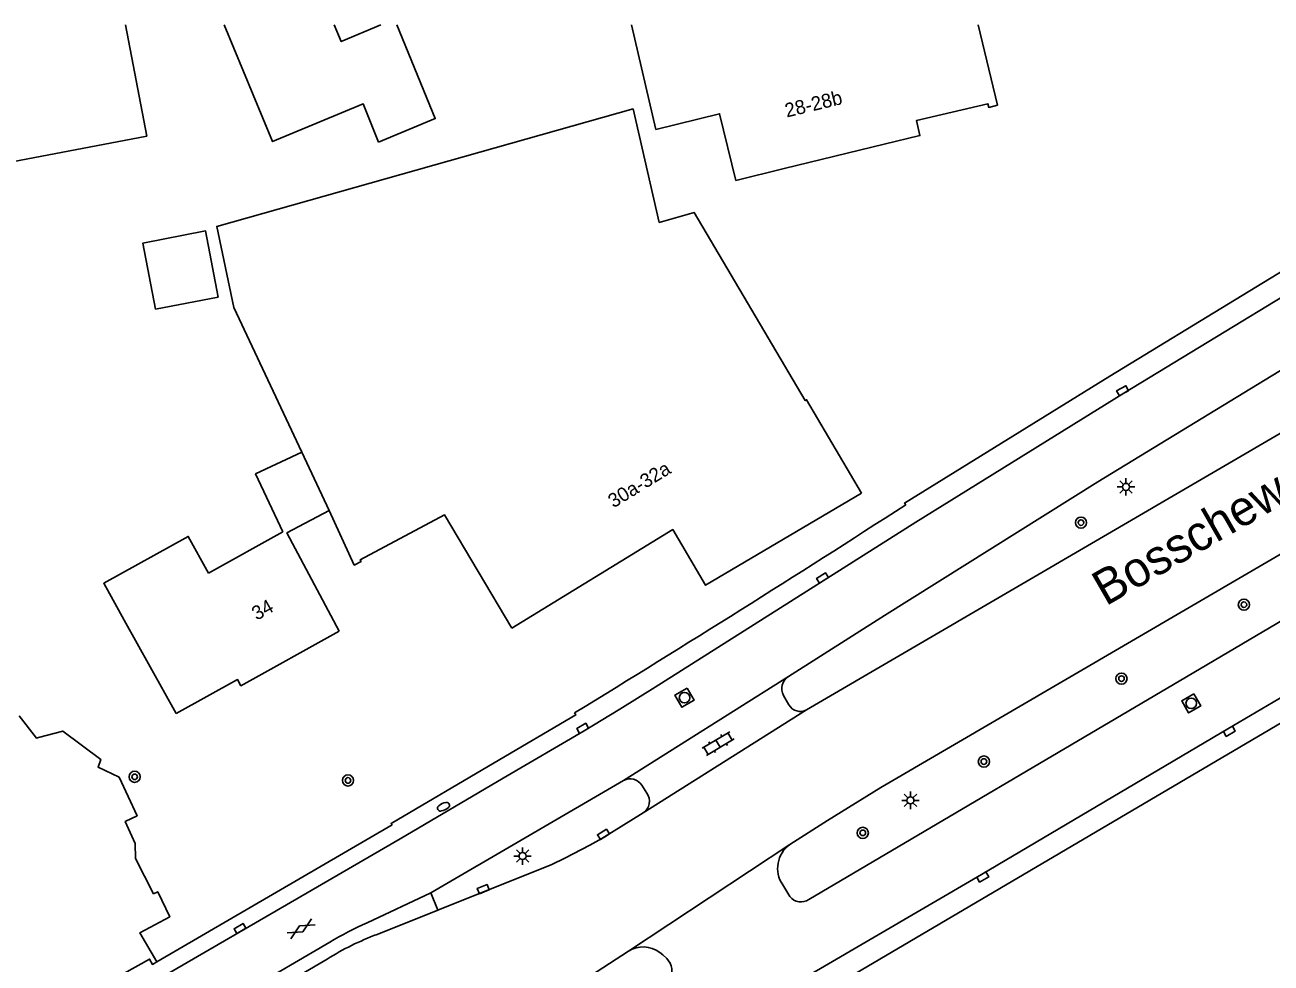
# Model space of a CAD drawing. Extents: x 135999 to 138000, y 396000 to 398501.
# Drawn here: x 137764.2 to 137853.1, y 398433 to 398500 of the extents above; entities that cross this region are included whole.
import ezdxf

# ---------------------------------------------------------------- set-up
doc = ezdxf.new("R2010")
doc.units = 0
for name, color, linetype in [('gg-anno-huisnummerreeks BGT', 7, 'Continuous'), ('gg-anno-openbare ruimte label', 7, 'Continuous'), ('gg-bbg-gedigitaliseerde bebouwing', 7, 'Continuous'), ('gg-bbg-gedigitaliseerde bijgebouw', 7, 'Continuous'), ('gg-bbg-hoofdgebouw', 7, 'Continuous'), ('gg-bbg-tussenscheiding', 7, 'Continuous'), ('gg-knt-verharding', 7, 'Continuous'), ('gt-symb-boom', 7, 'Continuous'), ('gt-symb-brandkraan', 7, 'Continuous'), ('gt-symb-gesloten verharding', 7, 'Continuous'), ('gt-symb-klinker verharding', 7, 'Continuous'), ('gt-symb-kolk', 7, 'Continuous'), ('gt-symb-lichtmast', 7, 'Continuous'), ('gt-symb-rioolschacht', 7, 'Continuous')]:
    doc.layers.add(name, color=color, linetype=linetype)

# ---------------------------------------------------------------- blocks, each defined once
blk = doc.blocks.new('gt0-KOLK')
at = {"layer": 'gt-symb-kolk'}
blk.add_lwpolyline([(0, 0), (0.375, 0), (0.375, 0.4), (-0.375, 0.4), (-0.375, 0), (0, 0)], dxfattribs=at)
blk = doc.blocks.new('gt0-RS')
at = {"layer": 'gt-symb-rioolschacht'}
blk.add_lwpolyline([(-0.5, -0.5), (0.5, -0.5), (0.5, 0.5), (-0.5, 0.5)], close=True, dxfattribs=at)
blk.add_circle((0, 0), 0.375, dxfattribs=at)
blk = doc.blocks.new('gt0-KL1')
at = {"layer": 'gt-symb-klinker verharding'}
for p, q in [((-1.15, 0.3), (1.15, 0.3)), ((-1, -0.3), (-1, 0.3)), ((-0.5, 0.3), (-0.5, 0.45)), ((0, -0.3), (0, 0.3)), ((0.5, 0.3), (0.5, 0.45)), ((1, -0.3), (1, 0.3)), ((-1.15, -0.3), (1.15, -0.3)), ((-0.5, -0.45), (-0.5, -0.3)), ((0.5, -0.45), (0.5, -0.3))]:
    blk.add_line(p, q, dxfattribs=at)
blk = doc.blocks.new('gt0-LMAST')
at = {"layer": 'gt-symb-lichtmast'}
for p, q in [((-0.182, 0.173), (-0.447, 0.438)), ((-0.005, 0.246), (-0.005, 0.621)), ((0.172, 0.173), (0.437, 0.438)), ((-0.255, -0.004), (-0.63, -0.004)), ((-0.182, -0.181), (-0.447, -0.446)), ((-0.005, -0.254), (-0.005, -0.629)), ((0.437, -0.446), (0.172, -0.181)), ((0.245, -0.004), (0.62, -0.004))]:
    blk.add_line(p, q, dxfattribs=at)
blk.add_circle((-0.005, -0.004), 0.25, dxfattribs=at)
blk = doc.blocks.new('gt0-BOOM')
at = {"layer": 'gt-symb-boom'}
for radius in [0.4, 0.2]:
    blk.add_circle((0, 0), radius, dxfattribs=at)
blk = doc.blocks.new('gt0-BR')
at = {"layer": 'gt-symb-brandkraan'}
for centre, radius, start, end in [((-0.244, 0), 0.206, 107.56694, 252.43307), ((0.599, -2.664), 3, 106.89205, 107.56694), ((0, -0.691), 0.938, 73.10799, 106.89205), ((-0.599, -2.664), 3, 72.43309, 73.10799), ((0.244, 0), 0.206, 287.56695, 72.43309), ((0.599, 2.664), 3, 252.43307, 253.10797), ((0, 0.691), 0.938, 253.10797, 286.89206), ((-0.599, 2.664), 3, 286.89206, 287.56695)]:
    blk.add_arc(centre, radius, start, end, dxfattribs=at)
blk = doc.blocks.new('gt0-GESVH1')
at = {"layer": 'gt-symb-gesloten verharding'}
for p, q in [((-0.992, -0.261), (0.008, 0.239)), ((0.008, -0.261), (-0.992, 0.239)), ((0.008, 0.239), (1.008, -0.261)), ((1.008, 0.239), (0.008, -0.261))]:
    blk.add_line(p, q, dxfattribs=at)

msp = doc.modelspace()

# ---------------------------------------------------------------- linework, layer by layer
at = {"layer": 'gg-bbg-gedigitaliseerde bebouwing'}
for p, q in [((137807.438, 398500), (137809.18, 398492.54)), ((137832.183, 398500), (137833.58, 398494.26)), ((137782.562, 398463.812), (137777.27, 398460.867)), ((137771.248, 398457.516), (137774.96, 398450.84))]:
    msp.add_line(p, q, dxfattribs=at)
for points in [[(137771.335, 398500), (137772.853, 398492.068), (137762.746, 398490.134), (137761.922, 398494.44), (137760.46, 398494.161)], [(137778.385, 398500), (137781.827, 398491.673), (137788.299, 398494.362), (137789.391, 398491.64)], [(137790.689, 398500), (137793.446, 398493.31), (137789.391, 398491.64)], [(137783.917, 398469.498), (137779.067, 398479.824), (137777.845, 398485.622), (137807.562, 398494.006), (137809.435, 398485.904), (137811.922, 398486.62), (137819.852, 398473.188), (137819.946, 398473.244), (137823.87, 398466.58)], [(137782.562, 398463.812), (137780.619, 398467.948), (137783.917, 398469.498)], [(137777.27, 398460.867), (137775.81, 398463.492), (137769.787, 398460.143), (137771.248, 398457.516)]]:
    msp.add_lwpolyline(points, dxfattribs=at)
at = {"layer": 'gg-bbg-gedigitaliseerde bijgebouw'}
msp.add_lwpolyline([(137777.954, 398480.577), (137773.487, 398479.716), (137772.578, 398484.429), (137777.046, 398485.29), (137777.954, 398480.577)], dxfattribs=at)
at = {"layer": 'gg-bbg-hoofdgebouw'}
msp.add_line((137825.49, 398491.479), (137818.356, 398489.742), dxfattribs=at)
for points in [[(137818.356, 398489.742), (137814.9, 398488.9), (137813.74, 398493.66), (137809.18, 398492.54)], [(137833.58, 398494.26), (137832.95, 398494.11), (137832.89, 398494.37), (137827.8, 398493.18), (137828.04, 398492.1), (137825.49, 398491.479)], [(137823.87, 398466.58), (137812.74, 398460), (137810.39, 398463.97), (137798.903, 398456.938)], [(137786.579, 398456.73), (137782.86, 398463.733), (137785.877, 398465.326)], [(137785.877, 398465.326), (137787.667, 398461.441), (137788.147, 398461.703), (137788.087, 398461.817), (137794.112, 398465.02), (137798.903, 398456.938)], [(137774.96, 398450.84), (137779.33, 398453.27), (137779.57, 398452.83), (137786.579, 398456.73)]]:
    msp.add_lwpolyline(points, dxfattribs=at)
at = {"layer": 'gg-bbg-tussenscheiding'}
msp.add_line((137785.877, 398465.326), (137783.917, 398469.498), dxfattribs=at)
msp.add_lwpolyline([(137786.237, 398500), (137786.738, 398498.811), (137789.568, 398500)], dxfattribs=at)
at = {"layer": 'gg-knt-verharding'}
for p, q in [((137806.89, 398446.06), (137818.645, 398453.491)), ((137818.293, 398452.127), (137818.687, 398451.462)), ((137819.942, 398451.096), (137808.285, 398443.758)), ((137798.283, 398446.222), (137790.936, 398441.91)), ((137793.135, 398438.042), (137806.89, 398446.06)), ((137808.552, 398445.16), (137808.183, 398445.728)), ((137790.356, 398442.899), (137773.561, 398433.115)), ((137807.229, 398433.875), (137818.747, 398441.484)), ((137818.239, 398438.619), (137818.761, 398437.785)), ((137793.135, 398438.042), (137788.589, 398435.914)), ((137793.135, 398438.042), (137793.633, 398436.796)), ((137789.297, 398435.081), (137793.633, 398436.796)), ((137785.915, 398434.512), (137769.525, 398424.966)), ((137764.224, 398420.741), (137785.722, 398433.316))]:
    msp.add_line(p, q, dxfattribs=at)
for points in [[(137818.645, 398453.491), (137825.519, 398457.843), (137840.744, 398467.384), (137864.083, 398481.606), (137884.331, 398493.85), (137894.801, 398500)], [(137818.747, 398441.484), (137821.448, 398443.197), (137825.254, 398445.566), (137895.953, 398486.854), (137918.42, 398500)], [(137819.942, 398451.096), (137855.355, 398471.795), (137903.459, 398500)], [(137820.103, 398437.574), (137847.066, 398453.467), (137897.605, 398483.3), (137918.528, 398495.588), (137925.987, 398500)], [(137827.025, 398465.742), (137826.944, 398465.869), (137841.58, 398474.926), (137860.489, 398486.44), (137882.362, 398499.654), (137882.95, 398500)], [(137885.51, 398499.677), (137883.835, 398498.689), (137861.212, 398485.047), (137842.598, 398473.708), (137827.734, 398464.501), (137809.15, 398452.733), (137806.608, 398451.149), (137804.064, 398449.615), (137798.283, 398446.222)], [(137771.69, 398404.756), (137793.512, 398417.23), (137812.373, 398427.803), (137820.662, 398432.47), (137832.419, 398439.343), (137850.018, 398449.749), (137871.053, 398462.12), (137895.636, 398476.64), (137912.363, 398486.465), (137932.924, 398498.623)], [(137933.721, 398497.265), (137901.863, 398478.469), (137820.895, 398430.792), (137813.33, 398426.524), (137797.077, 398417.449), (137785.627, 398410.939)], [(137803.387, 398450.884), (137803.471, 398450.742), (137797.64, 398447.318)], [(137773.561, 398433.115), (137772.347, 398435.187), (137774.487, 398436.334), (137773.631, 398438.126), (137773.334, 398437.982), (137772.037, 398440.5), (137772.02, 398441.575), (137771.322, 398443.132), (137772.157, 398443.552), (137770.88, 398446.304), (137769.381, 398447.012), (137769.572, 398447.563), (137766.859, 398449.588), (137765.128, 398449.142), (137764.99, 398449.08), (137763.736, 398450.683)], [(137797.64, 398447.318), (137790.294, 398443.004), (137790.356, 398442.899)], [(137793.633, 398436.796), (137801.774, 398440.074), (137802.687, 398440.518), (137804.482, 398441.441), (137805.343, 398441.922), (137808.285, 398443.758)], [(137790.936, 398441.91), (137774.272, 398432.216), (137769.013, 398429.327), (137763.762, 398426.419), (137758.487, 398423.364), (137754.735, 398421.22)], [(137773.561, 398433.115), (137773.257, 398432.938), (137773.056, 398433.317), (137758.357, 398425.135), (137758.29, 398425.256), (137754.293, 398422.949), (137752.373, 398423.07)], [(137807.229, 398433.875), (137792.797, 398424.509), (137790.1, 398422.721), (137788.415, 398421.66), (137786.711, 398420.628), (137769.909, 398410.834)], [(137810.204, 398433.03), (137809.976, 398433.349), (137809.694, 398433.626), (137809.462, 398433.789)]]:
    msp.add_lwpolyline(points, dxfattribs=at)
for centre, radius, start, end in [((137166.423, 399490.48), 1219.214, 301.495951, 302.808044), ((137819.211, 398452.618), 1.041, 122.93796, 208.12145), ((137819.507, 398451.938), 0.948, 210.12603, 297.35707), ((137807.362, 398445.213), 0.969, 32.07895, 119.11989), ((137807.744, 398444.587), 0.99, 303.1085, 35.32666), ((137819.969, 398439.79), 2.089, 125.79793, 214.09257), ((137819.538, 398438.355), 0.964, 216.26251, 305.86679), ((137797.898, 398414.908), 22.976, 113.90105, 121.43573), ((137796.409, 398416.173), 20.201, 110.61253, 121.93916), ((137808.285, 398432.254), 1.934, 52.51087, 123.07802), ((137809.281, 398432.514), 1.058, 303.46016, 29.22022)]:
    msp.add_arc(centre, radius, start, end, dxfattribs=at)

# ---------------------------------------------------------------- block references
at = {"layer": 'gt-symb-boom'}
for p, rotation in [((137839.531, 398464.472), -30.256437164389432), ((137851.16, 398458.615), -30.256437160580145), ((137842.422, 398453.335), -30.25643716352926), ((137832.6, 398447.416), -30.25643716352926), ((137823.956, 398442.326), -30.25643716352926)]:
    msp.add_blockref('gt0-BOOM', p, dxfattribs=dict(at, rotation=rotation))
for p in [(137771.988, 398446.326), (137787.215, 398446.066)]:
    msp.add_blockref('gt0-BOOM', p, dxfattribs=at)
at = {"layer": 'gt-symb-brandkraan', "rotation": -155.28090615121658}
msp.add_blockref('gt0-BR', (137794.035, 398444.189), dxfattribs=at)
at = {"layer": 'gt-symb-gesloten verharding', "rotation": 30.206934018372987}
msp.add_blockref('gt0-GESVH1', (137783.859, 398435.484), dxfattribs=at)
at = {"layer": 'gt-symb-klinker verharding', "rotation": 30.845904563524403}
msp.add_blockref('gt0-KL1', (137813.632, 398448.695), dxfattribs=at)
at = {"layer": 'gt-symb-kolk'}
for p, rotation in [((137842.598, 398473.708), 28.820835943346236), ((137821.191, 398460.353), 32.3393770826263), ((137804.064, 398449.615), 30.413230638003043), ((137850.018, 398449.749), -149.4095645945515), ((137805.55, 398442.051), 31.926455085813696), ((137832.419, 398439.343), -149.74356283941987), ((137796.943, 398438.124), 21.843976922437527), ((137779.61, 398435.326), 30.206934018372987)]:
    msp.add_blockref('gt0-KOLK', p, dxfattribs=dict(at, rotation=rotation))
at = {"layer": 'gt-symb-lichtmast'}
for p in [(137842.747, 398467.027), (137827.366, 398444.648), (137799.677, 398440.671)]:
    msp.add_blockref('gt0-LMAST', p, dxfattribs=at)
at = {"layer": 'gt-symb-rioolschacht'}
for p, rotation in [((137811.237, 398451.976), -150.04891735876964), ((137847.401, 398451.574), -150.2551187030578)]:
    msp.add_blockref('gt0-RS', p, dxfattribs=dict(at, rotation=rotation))

# ---------------------------------------------------------------- texts
at = {"layer": 'gg-anno-huisnummerreeks BGT'}
for s, rotation, p in [('28-28b', 13.7, (137818.529, 398493.385)), ('30a-32a', 31.5, (137806.167, 398465.488)), ('34', 29.1, (137780.7, 398457.464))]:
    msp.add_text(s, height=1, rotation=rotation, dxfattribs=at).set_placement(p)
at = {"layer": 'gg-anno-openbare ruimte label'}
msp.add_text('Bosscheweg', height=2.5, rotation=29.9, dxfattribs=at).set_placement((137841.297, 398458.479))

doc.saveas('drawing.dxf')
